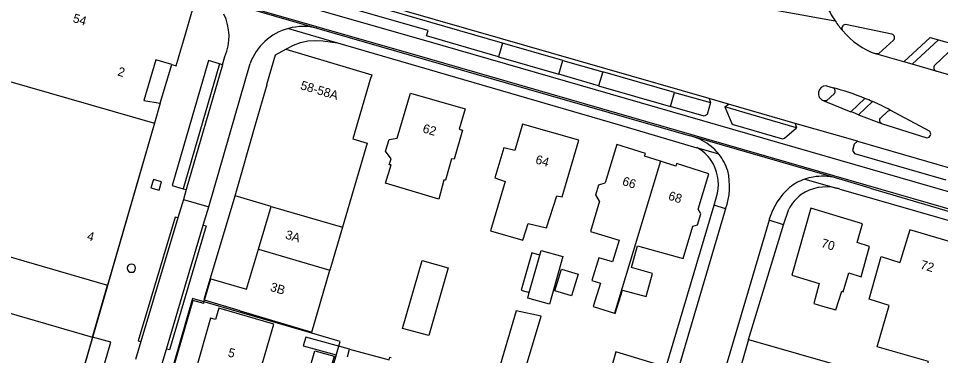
# Model space of a CAD drawing. Extents: x 194485 to 197793, y 468269 to 470822.
# Drawn here: x 194901 to 195024.7, y 469930.1 to 469975.4 of the extents above; entities that cross this region are included whole.
import ezdxf

# ---------------------------------------------------------------- set-up
doc = ezdxf.new("R2010")
doc.units = 0
for name, color, linetype in [('BGT grensvlak gebouwinstallatie plus 1', 7, 'Continuous'), ('BGT grensvlak onbegroeid terreindeel', 7, 'Continuous'), ('BGT grensvlak overig bouwwerk uitbreiding populatie', 7, 'Continuous'), ('BGT grensvlak pand min 1', 7, 'Continuous'), ('BGT grensvlak pand op maaiveld', 7, 'Continuous'), ('BGT grensvlak pand op maaiveld LR', 7, 'Continuous'), ('BGT grensvlak vegetatieobject', 7, 'Continuous'), ('BGT grensvlak wegdeel', 7, 'Continuous'), ('BGT tekst huisnummerreeks', 7, 'Continuous'), ('BGT tekst huisnummerreeks min 1', 7, 'Continuous'), ('GEM grensvlak WOZ_BRK percelen', 7, 'Continuous')]:
    doc.layers.add(name, color=color, linetype=linetype)

msp = doc.modelspace()

# ---------------------------------------------------------------- linework, layer by layer
at = {"layer": 'BGT grensvlak gebouwinstallatie plus 1'}
for p, q in [((194970.95, 469943.63), (194971.13, 469944.25)), ((194971.13, 469944.25), (194974.02, 469943.43)), ((194969.53, 469938.6), (194970.95, 469943.63)), ((194974.02, 469943.43), (194972.22, 469937.04)), ((194969.32, 469937.85), (194969.53, 469938.6)), ((194972.22, 469937.04), (194969.32, 469937.85))]:
    msp.add_line(p, q, dxfattribs=at)
for points in [[(194970.95, 469943.63), (194969.86, 469943.94), (194968.44, 469938.91), (194969.53, 469938.6)], [(194985.65, 469925.62), (194986.23, 469925.44), (194987.16, 469928.81), (194981.12, 469930.66), (194980.19, 469927.28), (194980.43, 469927.21)]]:
    msp.add_lwpolyline(points, dxfattribs=at)
at = {"layer": 'BGT grensvlak onbegroeid terreindeel'}
msp.add_lwpolyline([(194945.43, 469931.01), (194950.75, 469929.55), (194950.85, 469929.93), (194950.99, 469929.89)], dxfattribs=at)
at = {"layer": 'BGT grensvlak overig bouwwerk uitbreiding populatie'}
msp.add_lwpolyline([(194976.08, 469941.06), (194975.21, 469938.14), (194972.96, 469938.82), (194973.83, 469941.73), (194976.08, 469941.06)], dxfattribs=at)
at = {"layer": 'BGT grensvlak pand min 1'}
msp.add_lwpolyline([(194849.97, 469877.3), (194852.03, 469884.4), (194851.01, 469884.69), (194855.01, 469898.52), (194853.99, 469898.82), (194857.99, 469912.65), (194856.97, 469912.95), (194860.97, 469926.78), (194859.95, 469927.08), (194863.95, 469940.91), (194862.93, 469941.2), (194866.74, 469954.35), (194864.92, 469954.88), (194873.6, 469974.51), (194919.26, 469961.32), (194891.48, 469865.27), (194849.97, 469877.3)], dxfattribs=at)
at = {"layer": 'BGT grensvlak pand op maaiveld'}
for p, q in [((194920.04, 469964.03), (194919.26, 469961.32)), ((194919.26, 469961.32), (194912.97, 469939.6)), ((194934.9, 469950.16), (194930.07, 469951.6)), ((194933.2, 469944.41), (194934.9, 469950.16)), ((194944.48, 469947.37), (194942.8, 469941.61)), ((194931.61, 469939.04), (194933.2, 469944.41)), ((195016.74, 469943.42), (195019.21, 469942.65)), ((195008.84, 469936.78), (195010.64, 469936.26))]:
    msp.add_line(p, q, dxfattribs=at)
for points in [[(194921.58, 469969.21), (194922.17, 469969.03), (194922.8, 469971.19), (194923.19, 469972.54), (194924.5, 469977.02), (194924.53, 469977.14)], [(194930.07, 469951.6), (194932.83, 469961.14), (194934.39, 469966.52), (194934.33, 469966.54), (194935.49, 469970.53), (194936.89, 469971.27)], [(194936.89, 469971.27), (194948.42, 469967.84), (194948.32, 469967.5), (194948.27, 469967.52), (194945.87, 469959.23), (194947.78, 469958.67), (194944.48, 469947.37)], [(194921.58, 469969.21), (194919.44, 469969.84), (194917.84, 469964.37), (194920.04, 469964.03)], [(194951.81, 469959.34), (194953.6, 469965.35), (194960.93, 469963.25), (194960.13, 469960.52), (194960.58, 469960.39), (194959.47, 469956.51), (194959.12, 469956.55), (194958.28, 469953.67), (194958.05, 469953.71), (194957.41, 469951.15), (194950.26, 469953.28), (194951, 469955.74), (194950.75, 469955.76), (194950.99, 469956.55)], [(194968.67, 469945.63), (194969.36, 469947.85), (194971.86, 469947.31), (194973.24, 469951.6), (194973.95, 469951.43), (194976.16, 469959.06), (194968.63, 469961.21), (194967.58, 469957.68), (194966.12, 469958.05), (194964.89, 469954.01), (194966.3, 469953.53), (194964.35, 469946.9), (194968.67, 469945.63)], [(194950.99, 469956.55), (194950.27, 469957.56), (194950.75, 469959.14), (194951.81, 469959.34)], [(194987.14, 469956.22), (194984.98, 469956.91), (194985.1, 469957.26), (194981.27, 469958.47), (194979.7, 469953.34)], [(194992.18, 469949.81), (194993.61, 469954.56), (194989.29, 469955.93), (194989.18, 469955.58), (194987.14, 469956.22)], [(194978.95, 469950.85), (194978.47, 469951.74), (194978.87, 469953.08), (194979.7, 469953.34)], [(194878.3, 469951.02), (194874.97, 469939.19), (194879.61, 469937.89), (194876.29, 469922.28), (194884.28, 469919.97), (194880.08, 469905.47), (194873.15, 469907.48), (194871.77, 469901.01), (194878.22, 469899.15), (194874.03, 469884.65), (194868.63, 469886.21), (194867.15, 469879.22), (194868.71, 469878.77), (194868.8, 469879.04), (194873.8, 469877.59), (194891.72, 469939.56), (194896.21, 469938.26), (194895.84, 469937.01), (194910.96, 469932.63)], [(194878.3, 469951.02), (194894.69, 469946.32), (194894.32, 469944.99), (194912.97, 469939.6)], [(194978.95, 469950.85), (194977.72, 469946.81), (194981.59, 469945.62)], [(194991.48, 469947.49), (194992.09, 469947.67), (194992.55, 469949.18), (194992.18, 469949.81)], [(195010.64, 469936.26), (195011.43, 469938.77), (195011.62, 469938.69), (195012.36, 469941.26), (195014.03, 469940.69), (195015.16, 469944.8), (195013.52, 469945.33), (195014.22, 469947.84), (195007.29, 469949.92), (195004.73, 469940.95), (195008.42, 469939.81), (195007.67, 469937.14), (195008.84, 469936.78)], [(194984.06, 469944.87), (194990.17, 469943.15), (194991.48, 469947.49)], [(195023.89, 469928.65), (195026.55, 469927.87), (195027.81, 469932.36), (195026.62, 469932.72), (195027.07, 469934.19), (195027.22, 469934.16), (195029.9, 469943.47), (195027.37, 469944.22), (195027.52, 469944.94), (195020.57, 469947.03), (195019.21, 469942.65)], [(194981.59, 469945.62), (194980.7, 469942.71), (194978.86, 469943.28), (194977.92, 469940.22), (194979.08, 469939.86), (194978.1, 469936.71), (194980.97, 469935.82)], [(194980.97, 469935.82), (194981.06, 469935.79), (194982.04, 469938.94), (194985.19, 469938.06), (194986.07, 469941.16), (194983.24, 469941.98), (194984.06, 469944.87)], [(194956.07, 469932.82), (194952.55, 469933.79), (194955.18, 469942.92), (194958.63, 469941.94), (194956.07, 469932.82)], [(195022.93, 469928.93), (195023.05, 469929.33), (195016.19, 469931.29), (195017.8, 469936.88), (195015.11, 469937.73), (195016.74, 469943.42)], [(194930.76, 469936.16), (194940.38, 469933.3), (194942.8, 469941.61)], [(194930.76, 469936.16), (194925.97, 469937.58), (194926.82, 469940.46), (194931.61, 469939.04)], [(194932.78, 469925.75), (194935.27, 469934.36), (194927.9, 469936.5), (194927.46, 469934.96), (194926.8, 469935.15), (194924.75, 469928.08)], [(194965.61, 469928.83), (194968.87, 469927.96), (194971.11, 469935.45), (194967.76, 469936.14), (194965.61, 469928.83)], [(194910.96, 469932.63), (194891.48, 469865.27), (194869.3, 469871.7)], [(194998.93, 469932.3), (194994.73, 469917.63), (194994.72, 469917.61), (195004.35, 469914.84)], [(194998.93, 469932.3), (195012.33, 469928.44), (195008.11, 469913.76), (195004.35, 469914.84)], [(194943.36, 469930.04), (194942.51, 469927.07), (194939.91, 469927.81), (194940.75, 469930.78), (194943.36, 469930.04)]]:
    msp.add_lwpolyline(points, dxfattribs=at)
at = {"layer": 'BGT grensvlak pand op maaiveld LR'}
for p, q in [((194987.14, 469956.22), (194980.97, 469935.82)), ((194934.9, 469950.16), (194944.48, 469947.37)), ((194933.2, 469944.41), (194942.8, 469941.61))]:
    msp.add_line(p, q, dxfattribs=at)
at = {"layer": 'BGT grensvlak vegetatieobject'}
for p, q in [((194965.92, 469972.1), (194931.54, 469982.07)), ((194974.04, 469969.76), (194979.39, 469968.23)), ((194989, 469965.47), (194993.82, 469964.1))]:
    msp.add_line(p, q, dxfattribs=at)
msp.add_lwpolyline([(195005.38, 469960.72), (195000, 469962.3), (194995.74, 469963.55)], dxfattribs=at)
at = {"layer": 'BGT grensvlak wegdeel'}
for p, q in [((194926.72, 469978.26), (194941.03, 469974.1)), ((194937.25, 469974.05), (194943.82, 469972.13)), ((195018.16, 469973.29), (195011.94, 469974.57)), ((195020.88, 469969.24), (195024.4, 469972.54)), ((195024.4, 469972.54), (195026.94, 469971.8)), ((194965.92, 469972.1), (194965.39, 469970.25)), ((194974.04, 469969.76), (194965.92, 469972.1)), ((194928.39, 469969.17), (194928.71, 469970.3)), ((194965.39, 469970.25), (194973.51, 469967.93)), ((195019.77, 469969.56), (195016.02, 469970.64)), ((195019.77, 469969.56), (195016.02, 469970.64)), ((194920.04, 469964.03), (194921.58, 469969.21)), ((194928, 469969.29), (194923.12, 469952.54)), ((194928.39, 469969.17), (194923.5, 469952.43)), ((194926.54, 469950.12), (194932.09, 469969.33)), ((194928.39, 469969.17), (194928, 469969.29)), ((194973.51, 469967.93), (194974.04, 469969.76)), ((195020.88, 469969.24), (195019.77, 469969.56)), ((195020.88, 469969.24), (195019.77, 469969.56)), ((195024.11, 469968.31), (195020.88, 469969.24)), ((195024.11, 469968.31), (195020.88, 469969.24)), ((194978.82, 469966.36), (194973.51, 469967.93)), ((194979.39, 469968.23), (194978.82, 469966.36)), ((194989, 469965.47), (194979.39, 469968.23)), ((195026.4, 469967.65), (195024.11, 469968.31)), ((195026.4, 469967.65), (195024.11, 469968.31)), ((194978.82, 469966.36), (194988.45, 469963.58)), ((195009.37, 469966.36), (195010.27, 469966.09)), ((194988.45, 469963.58), (194989, 469965.47)), ((194996.24, 469963.89), (194993.64, 469964.65)), ((194993.64, 469964.65), (194993.82, 469964.1)), ((194995.74, 469963.55), (194996.24, 469963.89)), ((195005.19, 469961.31), (194996.24, 469963.89)), ((195009.03, 469964.35), (195012.64, 469962.88)), ((195012.64, 469962.88), (195014.55, 469964.67)), ((195013.68, 469962.48), (195015.56, 469964.24)), ((195013.68, 469962.48), (195016.75, 469961.31)), ((195023.21, 469960.28), (195017.94, 469963.1)), ((195005.19, 469961.31), (195005.38, 469960.72)), ((195013.56, 469958.91), (195005.19, 469961.31)), ((195016.75, 469961.31), (195022.85, 469959.38)), ((195010.59, 469953.99), (194991.71, 469959.46)), ((195013.56, 469958.91), (195025.88, 469955.35)), ((194994.97, 469957.18), (194992, 469958.05)), ((195006.46, 469953.82), (195010.73, 469952.61)), ((195015.26, 469952.6), (195010.59, 469953.99)), ((194923.12, 469952.54), (194923.5, 469952.43)), ((195015.26, 469952.6), (195031.13, 469947.91)), ((194923.5, 469952.43), (194923.15, 469951.09)), ((194925.97, 469937.84), (194930.07, 469951.6)), ((194994.31, 469950.35), (194994.79, 469951.96)), ((195011.18, 469952.49), (195015.11, 469951.38)), ((195015.11, 469951.38), (195033.12, 469946.17)), ((194923.15, 469951.09), (194922.41, 469948.62)), ((194923.15, 469951.09), (194926.54, 469950.12)), ((194925.81, 469947.66), (194926.54, 469950.12)), ((194985.22, 469919.69), (194994.31, 469950.35)), ((194995.86, 469949.84), (194994.31, 469950.35)), ((195003.63, 469947.7), (195004.35, 469949.79)), ((194922.41, 469948.62), (194917.46, 469932.01)), ((194920.87, 469931.02), (194925.81, 469947.66)), ((195001.68, 469948.34), (194992.52, 469917.29)), ((194998.93, 469932.3), (195003.63, 469947.7)), ((195001.71, 469948.44), (195001.68, 469948.34)), ((195003.63, 469947.7), (195001.68, 469948.34)), ((194910.96, 469932.63), (194912.97, 469939.6)), ((194925.89, 469937.11), (194925.97, 469937.84)), ((194917.46, 469932.01), (194916.74, 469929.61)), ((194920.16, 469928.62), (194920.87, 469931.02)), ((194945.15, 469929.98), (194945.43, 469931.01))]:
    msp.add_line(p, q, dxfattribs=at)
for points in [[(194993.64, 469964.65), (194965.67, 469972.71), (194934.71, 469981.67), (194932.16, 469982.41)], [(195154.94, 469915.08), (195108.39, 469928.45), (195065.32, 469940.87), (195033.66, 469949.86), (194955.95, 469972.3), (194924.81, 469981.24)], [(194965.39, 469970.25), (194955.75, 469973.05), (194955.96, 469973.79), (194936.07, 469979.51), (194932.64, 469980.5)], [(194989.54, 469979.06), (194999.87, 469977), (195010.55, 469975.06)], [(194989.54, 469979.06), (194999.87, 469977), (195010.55, 469975.06)], [(195153.94, 469913.04), (195064.29, 469938.86), (195033.43, 469947.6), (195000, 469957.26), (194956.18, 469969.94), (194926.84, 469978.41)], [(194941.03, 469974.1), (194966.73, 469966.68), (194991.12, 469959.63)], [(194936.89, 469971.27), (194937.92, 469971.83), (194938.85, 469972.18), (194939.82, 469972.38), (194940.83, 469972.46), (194941.83, 469972.4), (194943.82, 469972.13)], [(195018.36, 469972.48), (195016.41, 469970.69), (195016.02, 469970.64)], [(195019.77, 469969.56), (195023.29, 469972.86), (195024.4, 469972.54)], [(194943.82, 469972.13), (194981.43, 469961.15), (194992, 469958.05)], [(195023.91, 469969.12), (195026.64, 469971.74), (195026.94, 469971.8)], [(194928, 469969.29), (194926.5, 469969.76), (194921.63, 469952.98), (194923.12, 469952.54)], [(195010.44, 469965.31), (195009.39, 469964.36), (195009.03, 469964.35)], [(194993.82, 469964.1), (194993.37, 469962.52), (194992.97, 469962.29), (194988.45, 469963.58)], [(194995.74, 469963.55), (194996.69, 469961.29), (194996.89, 469961.14), (195003.48, 469959.24), (195003.77, 469959.31), (195005.38, 469960.72)], [(195013.68, 469962.48), (195012.95, 469962.76), (195012.64, 469962.88)], [(195016.62, 469962.03), (195017.6, 469962.97), (195017.94, 469963.1)], [(195013.56, 469958.91), (195013.08, 469958.5), (195012.89, 469957.65), (195013.12, 469957.27), (195025.41, 469953.73)], [(194918.79, 469952.67), (194919.89, 469952.35), (194920.19, 469953.45), (194919.12, 469953.76), (194918.79, 469952.67)], [(194995.86, 469949.84), (194995.72, 469949.4), (194983.2, 469906.92)], [(194922.41, 469948.62), (194922.03, 469948.73), (194917.07, 469932.12), (194917.46, 469932.01)], [(194925.81, 469947.66), (194926.19, 469947.55), (194921.26, 469930.9), (194920.87, 469931.02)], [(194925.89, 469937.11), (194924.39, 469937.51), (194913.01, 469898.28), (194903.28, 469864.93)], [(194894.32, 469866.22), (194903.98, 469899.46), (194913.4, 469931.95), (194910.96, 469932.63)], [(194945.43, 469931.01), (194939.55, 469932.63), (194939.37, 469932.05), (194939.19, 469931.46), (194942.16, 469930.65), (194943.64, 469930.25), (194926.03, 469869.51), (194927.43, 469868.91)]]:
    msp.add_lwpolyline(points, dxfattribs=at)
for centre, radius, start, end in [((195022.23, 469983.01), 14.13, 203.5602, 214.2313), ((194922.47, 469973), 6.8, 336.5867, 26.1473), ((195022.25, 469983.03), 14.16, 214.2601, 220.8814), ((195022.25, 469983.03), 14.16, 214.2601, 220.8814), ((194939.22, 469966.72), 7.6, 105.085, 159.8705), ((194939.23, 469966.72), 7.6, 76.3194, 105.1061), ((195011.95, 469974.07), 0.505, 90.9441, 216.6665), ((195019.31, 469980.12), 10.03, 219.3091, 250.8959), ((195019.31, 469980.12), 10.03, 219.3091, 250.8959), ((195018.05, 469972.83), 0.468, 311.7035, 76.1006), ((195024.31, 469968.79), 0.525, 140.6575, 246.7856), ((195009.32, 469965.33), 1.02, 87.0651, 253.5749), ((195010.03, 469965.63), 0.515, 321.41, 62.7895), ((195000.9, 469930.69), 36.62, 68.121, 75.178), ((195001.52, 469932.03), 35.14, 66.4509, 68.237), ((195000.86, 469930.44), 36.86, 62.389, 66.4979), ((195016.91, 469961.71), 0.431, 132.1594, 248.1561), ((195022.84, 469959.91), 0.522, 271.0031, 45.9672), ((194989.44, 469952.74), 7.09, 71.3794, 76.3177), ((194989.46, 469952.81), 7.01, 47.5422, 71.352), ((194989.82, 469953.71), 4.86, 32.6591, 63.4128), ((194989.76, 469952.99), 6.68, 38.8271, 48.4175), ((194989.08, 469953.09), 5.82, 348.7577, 33.8268), ((194989.83, 469953.06), 6.58, 16.5893, 38.6931), ((194987.53, 469952.86), 8.86, 340.0716, 13.6023), ((195008.74, 469947.28), 6.93, 109.1663, 128.3048), ((195008.74, 469947.22), 6.98, 99.3284, 109.0495), ((195008.83, 469947.11), 7.1, 75.6175, 99.8443), ((195010.58, 469945.77), 9.26, 131.5092, 163.2798), ((195009.34, 469946.83), 5.95, 76.5406, 124.3559), ((195009.34, 469946.81), 5.97, 72.0197, 76.5557), ((195009.05, 469947.51), 5.23, 125.9601, 154.1696), ((194916.18, 469941.87), 0.556, 0.1548, 180.0515), ((194916.18, 469941.87), 0.556, 180.1548, 0.0515)]:
    msp.add_arc(centre, radius, start, end, dxfattribs=at)
at = {"layer": 'GEM grensvlak WOZ_BRK percelen'}
msp.add_lwpolyline([(194941.6, 469923.19), (194944.17, 469932.05), (194940.36, 469933.14), (194924.38, 469937.8), (194921.81, 469928.94)], dxfattribs=at)

# ---------------------------------------------------------------- texts
at = {"layer": 'BGT tekst huisnummerreeks'}
for s, rotation, p in [('54', 343.6, (194908.23, 469974.93)), ('2', 343.8, (194914.23, 469967.77)), ('58-58A', 343.4, (194938.75, 469965.92)), ('62', 344, (194955.14, 469960.12)), ('64', 344.1, (194970.27, 469955.95)), ('66', 342.4, (194981.91, 469953.06)), ('68', 342.4, (194988.08, 469951.1)), ('3A', 343.5, (194936.73, 469945.87)), ('70', 343.3, (195008.58, 469944.73)), ('72', 343.3, (195021.88, 469941.84)), ('3B', 343.5, (194934.7, 469938.85)), ('5', 343.9, (194929.03, 469930.05))]:
    msp.add_text(s, height=1.2, rotation=rotation, dxfattribs=at).set_placement(p)
at = {"layer": 'BGT tekst huisnummerreeks min 1'}
msp.add_text('4', height=1.2, rotation=343.9, dxfattribs=at).set_placement((194910.13, 469945.69))

doc.saveas('drawing.dxf')
